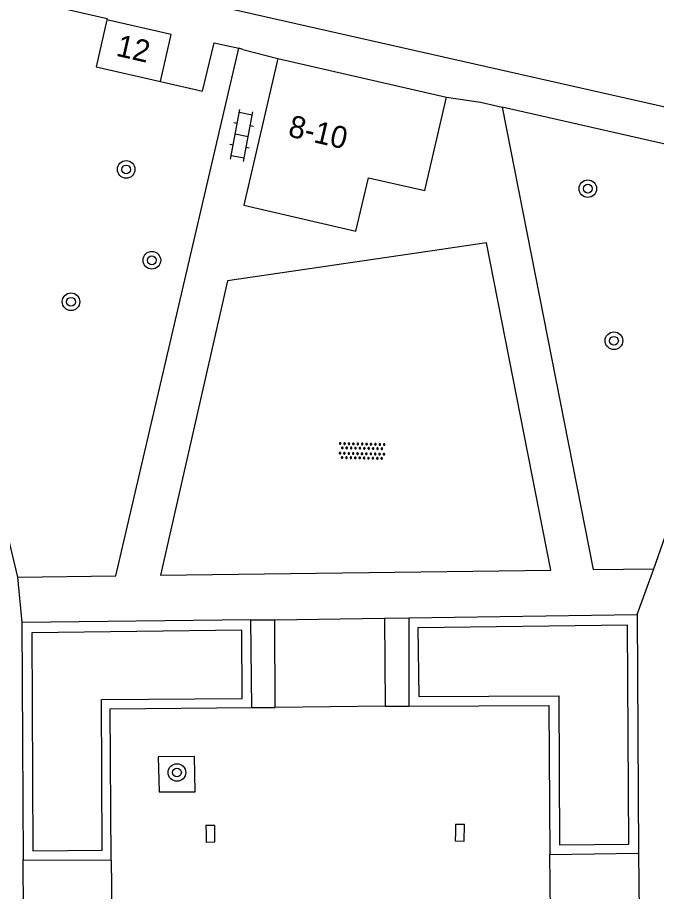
# Model space of a CAD drawing. Extents: x 125000 to 129004, y 397500 to 399008.
# Drawn here: x 127468.81 to 127497.86, y 398939.76 to 398979.48 of the extents above; entities that cross this region are included whole.
import ezdxf

# ---------------------------------------------------------------- set-up
doc = ezdxf.new("R2010")
doc.units = 0
for name, color, linetype in [('gg-afsc-hekwerk', 7, 'Continuous'), ('gg-afsc-muur', 7, 'Continuous'), ('gg-anno-huisnummerreeks BGT', 7, 'Continuous'), ('gg-bbg-hoofdgebouw', 7, 'Continuous'), ('gg-knt-trap', 7, 'Continuous'), ('gg-knt-verharding', 7, 'Continuous'), ('gg-knt-verharding nz', 7, 'Continuous'), ('gt-grn-weggrens', 7, 'Continuous'), ('gt-symb-boom', 7, 'Continuous'), ('gt-symb-klinker verharding', 7, 'Continuous'), ('gt-symb-kolk', 7, 'Continuous'), ('gt-symb-overige verharding', 7, 'Continuous')]:
    doc.layers.add(name, color=color, linetype=linetype)

# ---------------------------------------------------------------- blocks, each defined once
blk = doc.blocks.new('gt0-BOOM')
at = {"layer": 'gt-symb-boom'}
for radius in [0.4, 0.2]:
    blk.add_circle((0, 0), radius, dxfattribs=at)
blk = doc.blocks.new('gt0-OVH')
at = {"layer": 'gt-symb-overige verharding'}
for points in [[(-0.972, 0.298), (-0.967, 0.308), (-0.965, 0.319), (-0.966, 0.33), (-0.971, 0.34), (-0.978, 0.348), (-0.988, 0.353), (-0.999, 0.355), (-1.01, 0.354), (-1.02, 0.349), (-1.028, 0.342), (-1.033, 0.332), (-1.035, 0.321), (-1.034, 0.31), (-1.029, 0.3), (-1.022, 0.292), (-1.012, 0.287), (-1.001, 0.285), (-0.99, 0.286), (-0.98, 0.291)], [(-0.872, 0.106), (-0.867, 0.116), (-0.865, 0.126), (-0.866, 0.137), (-0.871, 0.147), (-0.878, 0.156), (-0.888, 0.161), (-0.899, 0.163), (-0.91, 0.162), (-0.92, 0.157), (-0.928, 0.15), (-0.933, 0.14), (-0.935, 0.129), (-0.934, 0.118), (-0.929, 0.108), (-0.922, 0.1), (-0.912, 0.095), (-0.901, 0.092), (-0.89, 0.094), (-0.88, 0.098)], [(-0.772, 0.298), (-0.767, 0.308), (-0.765, 0.319), (-0.766, 0.33), (-0.771, 0.34), (-0.778, 0.348), (-0.788, 0.353), (-0.799, 0.355), (-0.81, 0.354), (-0.82, 0.349), (-0.828, 0.342), (-0.833, 0.332), (-0.835, 0.321), (-0.834, 0.31), (-0.829, 0.3), (-0.822, 0.292), (-0.812, 0.287), (-0.801, 0.285), (-0.79, 0.286), (-0.78, 0.291)], [(-0.672, 0.106), (-0.667, 0.116), (-0.665, 0.126), (-0.666, 0.137), (-0.671, 0.147), (-0.678, 0.156), (-0.688, 0.161), (-0.699, 0.163), (-0.71, 0.162), (-0.72, 0.157), (-0.728, 0.15), (-0.733, 0.14), (-0.735, 0.129), (-0.734, 0.118), (-0.729, 0.108), (-0.722, 0.1), (-0.712, 0.095), (-0.701, 0.092), (-0.69, 0.094), (-0.68, 0.098)], [(-0.572, 0.298), (-0.567, 0.308), (-0.565, 0.319), (-0.566, 0.33), (-0.571, 0.34), (-0.578, 0.348), (-0.588, 0.353), (-0.599, 0.355), (-0.61, 0.354), (-0.62, 0.349), (-0.628, 0.342), (-0.633, 0.332), (-0.635, 0.321), (-0.634, 0.31), (-0.629, 0.3), (-0.622, 0.292), (-0.612, 0.287), (-0.601, 0.285), (-0.59, 0.286), (-0.58, 0.291)], [(-0.472, 0.106), (-0.467, 0.116), (-0.465, 0.126), (-0.466, 0.137), (-0.471, 0.147), (-0.478, 0.156), (-0.488, 0.161), (-0.499, 0.163), (-0.51, 0.162), (-0.52, 0.157), (-0.528, 0.15), (-0.533, 0.14), (-0.535, 0.129), (-0.534, 0.118), (-0.529, 0.108), (-0.522, 0.1), (-0.512, 0.095), (-0.501, 0.092), (-0.49, 0.094), (-0.48, 0.098)], [(-0.372, 0.298), (-0.367, 0.308), (-0.365, 0.319), (-0.366, 0.33), (-0.371, 0.34), (-0.378, 0.348), (-0.388, 0.353), (-0.399, 0.355), (-0.41, 0.354), (-0.42, 0.349), (-0.428, 0.342), (-0.433, 0.332), (-0.435, 0.321), (-0.434, 0.31), (-0.429, 0.3), (-0.422, 0.292), (-0.412, 0.287), (-0.401, 0.285), (-0.39, 0.286), (-0.38, 0.291)], [(-0.272, 0.106), (-0.267, 0.116), (-0.265, 0.126), (-0.266, 0.137), (-0.271, 0.147), (-0.278, 0.156), (-0.288, 0.161), (-0.299, 0.163), (-0.31, 0.162), (-0.32, 0.157), (-0.328, 0.15), (-0.333, 0.14), (-0.335, 0.129), (-0.334, 0.118), (-0.329, 0.108), (-0.322, 0.1), (-0.312, 0.095), (-0.301, 0.092), (-0.29, 0.094), (-0.28, 0.098)], [(-0.172, 0.298), (-0.167, 0.308), (-0.165, 0.319), (-0.166, 0.33), (-0.171, 0.34), (-0.178, 0.348), (-0.188, 0.353), (-0.199, 0.355), (-0.21, 0.354), (-0.22, 0.349), (-0.228, 0.342), (-0.233, 0.332), (-0.235, 0.321), (-0.234, 0.31), (-0.229, 0.3), (-0.222, 0.292), (-0.212, 0.287), (-0.201, 0.285), (-0.19, 0.286), (-0.18, 0.291)], [(-0.072, 0.106), (-0.067, 0.116), (-0.065, 0.126), (-0.066, 0.137), (-0.071, 0.147), (-0.078, 0.156), (-0.088, 0.161), (-0.099, 0.163), (-0.11, 0.162), (-0.12, 0.157), (-0.128, 0.15), (-0.133, 0.14), (-0.135, 0.129), (-0.134, 0.118), (-0.129, 0.108), (-0.122, 0.1), (-0.112, 0.095), (-0.101, 0.092), (-0.09, 0.094), (-0.08, 0.098)], [(0.028, 0.298), (0.033, 0.308), (0.035, 0.319), (0.034, 0.33), (0.029, 0.34), (0.022, 0.348), (0.012, 0.353), (0.001, 0.355), (-0.01, 0.354), (-0.02, 0.349), (-0.028, 0.342), (-0.033, 0.332), (-0.035, 0.321), (-0.034, 0.31), (-0.029, 0.3), (-0.022, 0.292), (-0.012, 0.287), (-0.001, 0.285), (0.01, 0.286), (0.02, 0.291)], [(0.128, 0.106), (0.133, 0.116), (0.135, 0.126), (0.134, 0.137), (0.129, 0.147), (0.122, 0.156), (0.112, 0.161), (0.101, 0.163), (0.09, 0.162), (0.08, 0.157), (0.072, 0.15), (0.067, 0.14), (0.065, 0.129), (0.066, 0.118), (0.071, 0.108), (0.078, 0.1), (0.088, 0.095), (0.099, 0.092), (0.11, 0.094), (0.12, 0.098)], [(0.228, 0.298), (0.233, 0.308), (0.235, 0.319), (0.234, 0.33), (0.229, 0.34), (0.222, 0.348), (0.212, 0.353), (0.201, 0.355), (0.19, 0.354), (0.18, 0.349), (0.172, 0.342), (0.167, 0.332), (0.165, 0.321), (0.166, 0.31), (0.171, 0.3), (0.178, 0.292), (0.188, 0.287), (0.199, 0.285), (0.21, 0.286), (0.22, 0.291)], [(0.328, 0.106), (0.333, 0.116), (0.335, 0.126), (0.334, 0.137), (0.329, 0.147), (0.322, 0.156), (0.312, 0.161), (0.301, 0.163), (0.29, 0.162), (0.28, 0.157), (0.272, 0.15), (0.267, 0.14), (0.265, 0.129), (0.266, 0.118), (0.271, 0.108), (0.278, 0.1), (0.288, 0.095), (0.299, 0.092), (0.31, 0.094), (0.32, 0.098)], [(0.428, 0.298), (0.433, 0.308), (0.435, 0.319), (0.434, 0.33), (0.429, 0.34), (0.422, 0.348), (0.412, 0.353), (0.401, 0.355), (0.39, 0.354), (0.38, 0.349), (0.372, 0.342), (0.367, 0.332), (0.365, 0.321), (0.366, 0.31), (0.371, 0.3), (0.378, 0.292), (0.388, 0.287), (0.399, 0.285), (0.41, 0.286), (0.42, 0.291)], [(0.528, 0.106), (0.533, 0.116), (0.535, 0.126), (0.534, 0.137), (0.529, 0.147), (0.522, 0.156), (0.512, 0.161), (0.501, 0.163), (0.49, 0.162), (0.48, 0.157), (0.472, 0.15), (0.467, 0.14), (0.465, 0.129), (0.466, 0.118), (0.471, 0.108), (0.478, 0.1), (0.488, 0.095), (0.499, 0.092), (0.51, 0.094), (0.52, 0.098)], [(0.628, 0.298), (0.633, 0.308), (0.635, 0.319), (0.634, 0.33), (0.629, 0.34), (0.622, 0.348), (0.612, 0.353), (0.601, 0.355), (0.59, 0.354), (0.58, 0.349), (0.572, 0.342), (0.567, 0.332), (0.565, 0.321), (0.566, 0.31), (0.571, 0.3), (0.578, 0.292), (0.588, 0.287), (0.599, 0.285), (0.61, 0.286), (0.62, 0.291)], [(0.728, 0.106), (0.733, 0.116), (0.735, 0.126), (0.734, 0.137), (0.729, 0.147), (0.722, 0.156), (0.712, 0.161), (0.701, 0.163), (0.69, 0.162), (0.68, 0.157), (0.672, 0.15), (0.667, 0.14), (0.665, 0.129), (0.666, 0.118), (0.671, 0.108), (0.678, 0.1), (0.688, 0.095), (0.699, 0.092), (0.71, 0.094), (0.72, 0.098)], [(0.828, 0.298), (0.833, 0.308), (0.835, 0.319), (0.834, 0.33), (0.829, 0.34), (0.822, 0.348), (0.812, 0.353), (0.801, 0.355), (0.79, 0.354), (0.78, 0.349), (0.772, 0.342), (0.767, 0.332), (0.765, 0.321), (0.766, 0.31), (0.771, 0.3), (0.778, 0.292), (0.788, 0.287), (0.799, 0.285), (0.81, 0.286), (0.82, 0.291)], [(0.928, 0.106), (0.933, 0.116), (0.935, 0.126), (0.934, 0.137), (0.929, 0.147), (0.922, 0.156), (0.912, 0.161), (0.901, 0.163), (0.89, 0.162), (0.88, 0.157), (0.872, 0.15), (0.867, 0.14), (0.865, 0.129), (0.866, 0.118), (0.871, 0.108), (0.878, 0.1), (0.888, 0.095), (0.899, 0.092), (0.91, 0.094), (0.92, 0.098)], [(1.028, 0.298), (1.033, 0.308), (1.035, 0.319), (1.034, 0.33), (1.029, 0.34), (1.022, 0.348), (1.012, 0.353), (1.001, 0.355), (0.99, 0.354), (0.98, 0.349), (0.972, 0.342), (0.967, 0.332), (0.965, 0.321), (0.966, 0.31), (0.971, 0.3), (0.978, 0.292), (0.988, 0.287), (0.999, 0.285), (1.01, 0.286), (1.02, 0.291)], [(-0.972, -0.142), (-0.967, -0.132), (-0.965, -0.121), (-0.966, -0.11), (-0.971, -0.1), (-0.978, -0.092), (-0.988, -0.087), (-0.999, -0.085), (-1.01, -0.086), (-1.02, -0.091), (-1.028, -0.098), (-1.033, -0.108), (-1.035, -0.119), (-1.034, -0.13), (-1.029, -0.14), (-1.022, -0.148), (-1.012, -0.153), (-1.001, -0.155), (-0.99, -0.154), (-0.98, -0.149)], [(-0.872, -0.334), (-0.867, -0.324), (-0.865, -0.314), (-0.866, -0.303), (-0.871, -0.293), (-0.878, -0.284), (-0.888, -0.279), (-0.899, -0.277), (-0.91, -0.278), (-0.92, -0.283), (-0.928, -0.29), (-0.933, -0.3), (-0.935, -0.311), (-0.934, -0.322), (-0.929, -0.332), (-0.922, -0.34), (-0.912, -0.345), (-0.901, -0.348), (-0.89, -0.346), (-0.88, -0.342)], [(-0.772, -0.142), (-0.767, -0.132), (-0.765, -0.121), (-0.766, -0.11), (-0.771, -0.1), (-0.778, -0.092), (-0.788, -0.087), (-0.799, -0.085), (-0.81, -0.086), (-0.82, -0.091), (-0.828, -0.098), (-0.833, -0.108), (-0.835, -0.119), (-0.834, -0.13), (-0.829, -0.14), (-0.822, -0.148), (-0.812, -0.153), (-0.801, -0.155), (-0.79, -0.154), (-0.78, -0.149)], [(-0.672, -0.334), (-0.667, -0.324), (-0.665, -0.314), (-0.666, -0.303), (-0.671, -0.293), (-0.678, -0.284), (-0.688, -0.279), (-0.699, -0.277), (-0.71, -0.278), (-0.72, -0.283), (-0.728, -0.29), (-0.733, -0.3), (-0.735, -0.311), (-0.734, -0.322), (-0.729, -0.332), (-0.722, -0.34), (-0.712, -0.345), (-0.701, -0.348), (-0.69, -0.346), (-0.68, -0.342)], [(-0.572, -0.142), (-0.567, -0.132), (-0.565, -0.121), (-0.566, -0.11), (-0.571, -0.1), (-0.578, -0.092), (-0.588, -0.087), (-0.599, -0.085), (-0.61, -0.086), (-0.62, -0.091), (-0.628, -0.098), (-0.633, -0.108), (-0.635, -0.119), (-0.634, -0.13), (-0.629, -0.14), (-0.622, -0.148), (-0.612, -0.153), (-0.601, -0.155), (-0.59, -0.154), (-0.58, -0.149)], [(-0.472, -0.334), (-0.467, -0.324), (-0.465, -0.314), (-0.466, -0.303), (-0.471, -0.293), (-0.478, -0.284), (-0.488, -0.279), (-0.499, -0.277), (-0.51, -0.278), (-0.52, -0.283), (-0.528, -0.29), (-0.533, -0.3), (-0.535, -0.311), (-0.534, -0.322), (-0.529, -0.332), (-0.522, -0.34), (-0.512, -0.345), (-0.501, -0.348), (-0.49, -0.346), (-0.48, -0.342)], [(-0.372, -0.142), (-0.367, -0.132), (-0.365, -0.121), (-0.366, -0.11), (-0.371, -0.1), (-0.378, -0.092), (-0.388, -0.087), (-0.399, -0.085), (-0.41, -0.086), (-0.42, -0.091), (-0.428, -0.098), (-0.433, -0.108), (-0.435, -0.119), (-0.434, -0.13), (-0.429, -0.14), (-0.422, -0.148), (-0.412, -0.153), (-0.401, -0.155), (-0.39, -0.154), (-0.38, -0.149)], [(-0.272, -0.334), (-0.267, -0.324), (-0.265, -0.314), (-0.266, -0.303), (-0.271, -0.293), (-0.278, -0.284), (-0.288, -0.279), (-0.299, -0.277), (-0.31, -0.278), (-0.32, -0.283), (-0.328, -0.29), (-0.333, -0.3), (-0.335, -0.311), (-0.334, -0.322), (-0.329, -0.332), (-0.322, -0.34), (-0.312, -0.345), (-0.301, -0.348), (-0.29, -0.346), (-0.28, -0.342)], [(-0.172, -0.142), (-0.167, -0.132), (-0.165, -0.121), (-0.166, -0.11), (-0.171, -0.1), (-0.178, -0.092), (-0.188, -0.087), (-0.199, -0.085), (-0.21, -0.086), (-0.22, -0.091), (-0.228, -0.098), (-0.233, -0.108), (-0.235, -0.119), (-0.234, -0.13), (-0.229, -0.14), (-0.222, -0.148), (-0.212, -0.153), (-0.201, -0.155), (-0.19, -0.154), (-0.18, -0.149)], [(-0.072, -0.334), (-0.067, -0.324), (-0.065, -0.314), (-0.066, -0.303), (-0.071, -0.293), (-0.078, -0.284), (-0.088, -0.279), (-0.099, -0.277), (-0.11, -0.278), (-0.12, -0.283), (-0.128, -0.29), (-0.133, -0.3), (-0.135, -0.311), (-0.134, -0.322), (-0.129, -0.332), (-0.122, -0.34), (-0.112, -0.345), (-0.101, -0.348), (-0.09, -0.346), (-0.08, -0.342)], [(0.028, -0.142), (0.033, -0.132), (0.035, -0.121), (0.034, -0.11), (0.029, -0.1), (0.022, -0.092), (0.012, -0.087), (0.001, -0.085), (-0.01, -0.086), (-0.02, -0.091), (-0.028, -0.098), (-0.033, -0.108), (-0.035, -0.119), (-0.034, -0.13), (-0.029, -0.14), (-0.022, -0.148), (-0.012, -0.153), (-0.001, -0.155), (0.01, -0.154), (0.02, -0.149)], [(0.128, -0.334), (0.133, -0.324), (0.135, -0.314), (0.134, -0.303), (0.129, -0.293), (0.122, -0.284), (0.112, -0.279), (0.101, -0.277), (0.09, -0.278), (0.08, -0.283), (0.072, -0.29), (0.067, -0.3), (0.065, -0.311), (0.066, -0.322), (0.071, -0.332), (0.078, -0.34), (0.088, -0.345), (0.099, -0.348), (0.11, -0.346), (0.12, -0.342)], [(0.228, -0.142), (0.233, -0.132), (0.235, -0.121), (0.234, -0.11), (0.229, -0.1), (0.222, -0.092), (0.212, -0.087), (0.201, -0.085), (0.19, -0.086), (0.18, -0.091), (0.172, -0.098), (0.167, -0.108), (0.165, -0.119), (0.166, -0.13), (0.171, -0.14), (0.178, -0.148), (0.188, -0.153), (0.199, -0.155), (0.21, -0.154), (0.22, -0.149)], [(0.328, -0.334), (0.333, -0.324), (0.335, -0.314), (0.334, -0.303), (0.329, -0.293), (0.322, -0.284), (0.312, -0.279), (0.301, -0.277), (0.29, -0.278), (0.28, -0.283), (0.272, -0.29), (0.267, -0.3), (0.265, -0.311), (0.266, -0.322), (0.271, -0.332), (0.278, -0.34), (0.288, -0.345), (0.299, -0.348), (0.31, -0.346), (0.32, -0.342)], [(0.428, -0.142), (0.433, -0.132), (0.435, -0.121), (0.434, -0.11), (0.429, -0.1), (0.422, -0.092), (0.412, -0.087), (0.401, -0.085), (0.39, -0.086), (0.38, -0.091), (0.372, -0.098), (0.367, -0.108), (0.365, -0.119), (0.366, -0.13), (0.371, -0.14), (0.378, -0.148), (0.388, -0.153), (0.399, -0.155), (0.41, -0.154), (0.42, -0.149)], [(0.528, -0.334), (0.533, -0.324), (0.535, -0.314), (0.534, -0.303), (0.529, -0.293), (0.522, -0.284), (0.512, -0.279), (0.501, -0.277), (0.49, -0.278), (0.48, -0.283), (0.472, -0.29), (0.467, -0.3), (0.465, -0.311), (0.466, -0.322), (0.471, -0.332), (0.478, -0.34), (0.488, -0.345), (0.499, -0.348), (0.51, -0.346), (0.52, -0.342)], [(0.628, -0.142), (0.633, -0.132), (0.635, -0.121), (0.634, -0.11), (0.629, -0.1), (0.622, -0.092), (0.612, -0.087), (0.601, -0.085), (0.59, -0.086), (0.58, -0.091), (0.572, -0.098), (0.567, -0.108), (0.565, -0.119), (0.566, -0.13), (0.571, -0.14), (0.578, -0.148), (0.588, -0.153), (0.599, -0.155), (0.61, -0.154), (0.62, -0.149)], [(0.728, -0.334), (0.733, -0.324), (0.735, -0.314), (0.734, -0.303), (0.729, -0.293), (0.722, -0.284), (0.712, -0.279), (0.701, -0.277), (0.69, -0.278), (0.68, -0.283), (0.672, -0.29), (0.667, -0.3), (0.665, -0.311), (0.666, -0.322), (0.671, -0.332), (0.678, -0.34), (0.688, -0.345), (0.699, -0.348), (0.71, -0.346), (0.72, -0.342)], [(0.828, -0.142), (0.833, -0.132), (0.835, -0.121), (0.834, -0.11), (0.829, -0.1), (0.822, -0.092), (0.812, -0.087), (0.801, -0.085), (0.79, -0.086), (0.78, -0.091), (0.772, -0.098), (0.767, -0.108), (0.765, -0.119), (0.766, -0.13), (0.771, -0.14), (0.778, -0.148), (0.788, -0.153), (0.799, -0.155), (0.81, -0.154), (0.82, -0.149)], [(0.928, -0.334), (0.933, -0.324), (0.935, -0.314), (0.934, -0.303), (0.929, -0.293), (0.922, -0.284), (0.912, -0.279), (0.901, -0.277), (0.89, -0.278), (0.88, -0.283), (0.872, -0.29), (0.867, -0.3), (0.865, -0.311), (0.866, -0.322), (0.871, -0.332), (0.878, -0.34), (0.888, -0.345), (0.899, -0.348), (0.91, -0.346), (0.92, -0.342)], [(1.028, -0.142), (1.033, -0.132), (1.035, -0.121), (1.034, -0.11), (1.029, -0.1), (1.022, -0.092), (1.012, -0.087), (1.001, -0.085), (0.99, -0.086), (0.98, -0.091), (0.972, -0.098), (0.967, -0.108), (0.965, -0.119), (0.966, -0.13), (0.971, -0.14), (0.978, -0.148), (0.988, -0.153), (0.999, -0.155), (1.01, -0.154), (1.02, -0.149)]]:
    blk.add_lwpolyline(points, close=True, dxfattribs=at)
blk = doc.blocks.new('gt0-KL1')
at = {"layer": 'gt-symb-klinker verharding'}
for p, q in [((-0.5, 0.3), (-0.5, 0.45)), ((0.5, 0.3), (0.5, 0.45)), ((-1.15, 0.3), (1.15, 0.3)), ((-1, -0.3), (-1, 0.3)), ((0, -0.3), (0, 0.3)), ((1, -0.3), (1, 0.3)), ((-1.15, -0.3), (1.15, -0.3)), ((-0.5, -0.45), (-0.5, -0.3)), ((0.5, -0.45), (0.5, -0.3))]:
    blk.add_line(p, q, dxfattribs=at)
blk = doc.blocks.new('gt0-KOLK')
at = {"layer": 'gt-symb-kolk'}
blk.add_lwpolyline([(0, 0), (0.375, 0), (0.375, 0.4), (-0.375, 0.4), (-0.375, 0), (0, 0)], dxfattribs=at)

msp = doc.modelspace()

# ---------------------------------------------------------------- linework, layer by layer
at = {"layer": 'gg-afsc-hekwerk'}
msp.add_line((127488.289, 398968.967), (127488.089, 398968.938), dxfattribs=at)
for points in [[(127475.306, 398954.143), (127493.053, 398954.357), (127490.13, 398969.237), (127488.289, 398968.967)], [(127488.089, 398968.938), (127478.363, 398967.511), (127475.306, 398954.143)]]:
    msp.add_lwpolyline(points, dxfattribs=at)
at = {"layer": 'gg-afsc-muur'}
for p, q in [((127479.418, 398952.104), (127469.006, 398951.98)), ((127479.465, 398948.115), (127479.418, 398952.104)), ((127486.603, 398952.202), (127486.599, 398948.185)), ((127486.603, 398952.202), (127496.984, 398952.354)), ((127496.984, 398952.354), (127497.045, 398941.498)), ((127469.006, 398951.98), (127469.065, 398941.199)), ((127493.008, 398941.435), (127497.045, 398941.498)), ((127469.065, 398941.199), (127473.069, 398941.188))]:
    msp.add_line(p, q, dxfattribs=at)
for points in [[(127487.015, 398951.743), (127487.05, 398948.622), (127493.419, 398948.651), (127493.447, 398941.885), (127496.605, 398941.908), (127496.546, 398951.863), (127487.015, 398951.743)], [(127469.51, 398941.616), (127472.657, 398941.639), (127472.631, 398948.484), (127479.027, 398948.535), (127479.01, 398951.643), (127469.464, 398951.523), (127469.51, 398941.616)], [(127473.069, 398941.188), (127473.024, 398948.059), (127479.465, 398948.115)], [(127486.599, 398948.185), (127492.96, 398948.212), (127493.008, 398941.435)]]:
    msp.add_lwpolyline(points, dxfattribs=at)
at = {"layer": 'gg-bbg-hoofdgebouw'}
msp.add_line((127480.65, 398977.616), (127488.312, 398975.853), dxfattribs=at)
for points in [[(127472.877, 398979.377), (127472.38, 398977.234), (127475.313, 398976.568)], [(127475.313, 398976.568), (127475.796, 398978.701), (127472.877, 398979.377)], [(127480.65, 398977.616), (127479.095, 398970.952), (127484.194, 398969.771), (127484.771, 398972.19), (127487.334, 398971.612), (127488.312, 398975.853)]]:
    msp.add_lwpolyline(points, dxfattribs=at)
at = {"layer": 'gg-knt-trap'}
for p, q in [((127480.506, 398952.106), (127485.491, 398952.179)), ((127480.523, 398948.122), (127480.506, 398952.106)), ((127485.491, 398952.179), (127485.524, 398948.189)), ((127485.524, 398948.189), (127480.523, 398948.122)), ((127493.05, 398938.475), (127493.008, 398941.435)), ((127497.045, 398941.498), (127497.083, 398938.508)), ((127469.091, 398938.189), (127469.065, 398941.199)), ((127473.069, 398941.188), (127473.107, 398938.244))]:
    msp.add_line(p, q, dxfattribs=at)
at = {"layer": 'gg-knt-verharding'}
for p, q in [((127506.683, 398973.488), (127461.721, 398983.664)), ((127462.106, 398981.897), (127468.815, 398954.038)), ((127473.284, 398954.11), (127478.867, 398978.08)), ((127479.054, 398978.031), (127478.867, 398978.08)), ((127479.054, 398978.031), (127480.65, 398977.616)), ((127503.951, 398972.43), (127490.845, 398975.408)), ((127497.747, 398954.418), (127503.951, 398972.43)), ((127468.815, 398954.038), (127473.284, 398954.11)), ((127479.418, 398952.104), (127480.506, 398952.106)), ((127485.491, 398952.179), (127486.603, 398952.202))]:
    msp.add_line(p, q, dxfattribs=at)
for points in [[(127462.106, 398981.897), (127472.892, 398979.441), (127472.877, 398979.377)], [(127475.313, 398976.568), (127477.223, 398976.134), (127477.755, 398978.333), (127478.867, 398978.08)], [(127488.312, 398975.853), (127489.867, 398975.63), (127490.845, 398975.408)], [(127490.845, 398975.408), (127494.989, 398954.396), (127497.747, 398954.418)], [(127475.202, 398945.884), (127475.245, 398944.285), (127476.895, 398944.292), (127476.851, 398945.891), (127475.202, 398945.884)]]:
    msp.add_lwpolyline(points, dxfattribs=at)
at = {"layer": 'gg-knt-verharding nz'}
for p, q in [((127479.465, 398948.115), (127480.523, 398948.122)), ((127485.524, 398948.189), (127486.599, 398948.185))]:
    msp.add_line(p, q, dxfattribs=at)
at = {"layer": 'gt-grn-weggrens'}
for p, q in [((127468.815, 398954.038), (127469.006, 398951.98)), ((127496.984, 398952.354), (127497.747, 398954.418))]:
    msp.add_line(p, q, dxfattribs=at)

# ---------------------------------------------------------------- block references
at = {"layer": 'gt-symb-boom'}
for p in [(127473.75, 398972.576), (127494.738, 398971.701), (127474.92, 398968.446), (127471.242, 398966.561), (127495.926, 398964.789), (127476.059, 398945.168)]:
    msp.add_blockref('gt0-BOOM', p, dxfattribs=at)
at = {"layer": 'gt-symb-klinker verharding', "rotation": 79.46474279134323}
msp.add_blockref('gt0-KL1', (127478.999, 398974.118), dxfattribs=at)
at = {"layer": 'gt-symb-kolk'}
for p, rotation in [((127477.381, 398942.381), -89.02606556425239), ((127488.72, 398942.436), -91.2030345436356)]:
    msp.add_blockref('gt0-KOLK', p, dxfattribs=dict(at, rotation=rotation))
at = {"layer": 'gt-symb-overige verharding', "rotation": -1.2603038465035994}
msp.add_blockref('gt0-OVH', (127484.474, 398959.775), dxfattribs=at)

# ---------------------------------------------------------------- texts
at = {"layer": 'gg-anno-huisnummerreeks BGT'}
for s, rotation, p in [('12', 347.2, (127473.248, 398977.748)), ('8-10', 346.9, (127481.068, 398974.089))]:
    msp.add_text(s, height=1, rotation=rotation, dxfattribs=at).set_placement(p)

doc.saveas('drawing.dxf')
